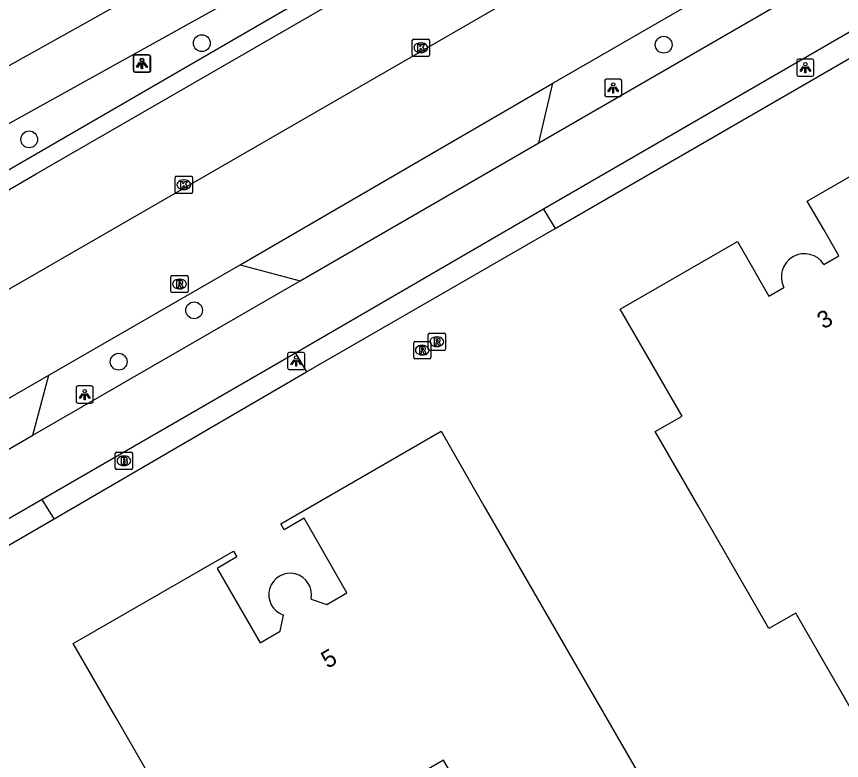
# Model space of a CAD drawing. Extents: x 159040 to 160094, y 381214 to 382518.
# Drawn here: x 159456.94 to 159504.98, y 382325.49 to 382368.79 of the extents above; entities that cross this region are included whole.
import ezdxf

# ---------------------------------------------------------------- set-up
doc = ezdxf.new("R2010")
doc.units = 0
for name, color, linetype in [('IMGEO_Boom', 7, 'Continuous'), ('IMGEO_Brandkraan', 7, 'Continuous'), ('IMGEO_Fietspad_gesloten', 7, 'Continuous'), ('IMGEO_Haag', 7, 'Continuous'), ('IMGEO_Kolk', 7, 'Continuous'), ('IMGEO_Lichtpunt', 7, 'Continuous'), ('IMGEO_Pand', 7, 'Continuous'), ('IMGEO_Pand_nummerreeks', 7, 'Continuous'), ('IMGEO_Parkeervlak_open', 7, 'Continuous'), ('IMGEO_Rijbaan_lokaal_open', 7, 'Continuous'), ('IMGEO_Rijbaan_regionaal_gesloten', 7, 'Continuous'), ('IMGEO_Rioolput', 7, 'Continuous'), ('IMGEO_Voetpad_open', 7, 'Continuous')]:
    doc.layers.add(name, color=color, linetype=linetype)

msp = doc.modelspace()

# ---------------------------------------------------------------- linework, layer by layer
at = {"layer": 'IMGEO_Boom'}
for centre in [(159467.732, 382367.238), (159494.625, 382367.146), (159457.682, 382361.637), (159467.28, 382351.689), (159462.888, 382348.698)]:
    msp.add_circle(centre, 0.489, dxfattribs=at)
at = {"layer": 'IMGEO_Brandkraan'}
for p, q in [((159462.692, 382342.504), (159462.692, 382343.356)), ((159462.767, 382343.43), (159463.619, 382343.43)), ((159463.18, 382343.21), (159463.205, 382343.21)), ((159463.693, 382343.356), (159463.693, 382342.504)), ((159463.203, 382342.65), (159463.178, 382342.65)), ((159463.619, 382342.43), (159462.767, 382342.43))]:
    msp.add_line(p, q, dxfattribs=at)
for points in [[(159462.692, 382342.504), (159462.692, 382343.356)], [(159462.767, 382343.43), (159463.619, 382343.43)], [(159463.04, 382343.13), (159463.04, 382342.73), (159463.253, 382342.73)], [(159463.271, 382343.13), (159463.04, 382343.13)], [(159463.219, 382343.049), (159463.165, 382343.049), (159463.165, 382342.973)], [(159463.693, 382343.356), (159463.693, 382342.504)], [(159463.165, 382342.973), (159463.218, 382342.973)], [(159463.227, 382342.897), (159463.165, 382342.897), (159463.165, 382342.816)], [(159463.165, 382342.816), (159463.227, 382342.816)], [(159463.619, 382342.43), (159462.767, 382342.43)]]:
    msp.add_lwpolyline(points, dxfattribs=at)
for centre, radius, start, end in [((159462.769, 382343.354), 0.0765, 91.552, 178.448), ((159462.769, 382343.354), 0.0765, 91.552, 178.448), ((159463.22, 382343.011), 0.0379, 267.8285, 90.9355), ((159463.275, 382342.985), 0.145, 59.4692, 91.5367), ((159463.3, 382343.032), 0.0922, 285.5137, 58.1501), ((159463.617, 382343.354), 0.0765, 1.552, 88.448), ((159463.617, 382343.354), 0.0765, 1.552, 88.448), ((159463.228, 382342.856), 0.0404, 269.8759, 90.5077), ((159463.259, 382342.981), 0.251, 268.6676, 293.5347), ((159463.305, 382342.84), 0.105, 301.3115, 78.989), ((159462.769, 382342.506), 0.0765, 181.552, 268.448), ((159462.769, 382342.506), 0.0765, 181.552, 268.448), ((159463.617, 382342.506), 0.0765, 271.552, 358.448), ((159463.617, 382342.506), 0.0765, 271.552, 358.448)]:
    msp.add_arc(centre, radius, start, end, dxfattribs=at)
for centre, major_axis, ratio, start_param, end_param in [((159463.179, 382342.93), (-0.387, 0.002), 0.722429, 4.712389, 7.853982), ((159463.204, 382342.93), (-0.39, 0.002), 0.717154, 1.570796, 4.712389)]:
    msp.add_ellipse(centre, major_axis=major_axis, ratio=ratio, start_param=start_param, end_param=end_param, dxfattribs=at)
at = {"layer": 'IMGEO_Fietspad_gesloten'}
for points in [[(159487.352, 382361.444), (159504.855, 382371.559)], [(159505.817, 382368.093), (159487.627, 382357.578)], [(159487.627, 382357.578), (159473.177, 382349.191)], [(159457.885, 382344.421), (159473.454, 382353.412)], [(159473.177, 382349.191), (159458.428, 382340.678)], [(159444.93, 382336.916), (159457.885, 382344.421)], [(159458.428, 382340.678), (159446.319, 382333.691)]]:
    msp.add_lwpolyline(points, dxfattribs=at)
at = {"layer": 'IMGEO_Haag'}
msp.add_lwpolyline([(159497.833, 382376.762), (159495.156, 382381.304), (159493.883, 382381.512), (159410.748, 382333.379), (159410.378, 382331.932), (159412.772, 382327.702)], dxfattribs=at)
at = {"layer": 'IMGEO_Kolk'}
for p, q in [((159479.986, 382366.544), (159479.986, 382367.396)), ((159480.061, 382367.47), (159480.913, 382367.47)), ((159480.474, 382367.25), (159480.499, 382367.25)), ((159480.987, 382367.396), (159480.987, 382366.544)), ((159480.497, 382366.69), (159480.472, 382366.69)), ((159480.913, 382366.47), (159480.061, 382366.47)), ((159466.18, 382358.568), (159466.18, 382359.42)), ((159466.255, 382359.494), (159467.107, 382359.494)), ((159467.181, 382359.42), (159467.181, 382358.568)), ((159466.668, 382359.274), (159466.693, 382359.274)), ((159467.107, 382358.494), (159466.255, 382358.494)), ((159466.691, 382358.714), (159466.666, 382358.714))]:
    msp.add_line(p, q, dxfattribs=at)
for points in [[(159479.986, 382366.544), (159479.986, 382367.396)], [(159480.061, 382367.47), (159480.913, 382367.47)], [(159480.307, 382367.17), (159480.43, 382367.17), (159480.43, 382367.019), (159480.56, 382367.17), (159480.724, 382367.17), (159480.578, 382367.019), (159480.731, 382366.77), (159480.579, 382366.77), (159480.494, 382366.934), (159480.43, 382366.867), (159480.43, 382366.77), (159480.307, 382366.77), (159480.307, 382367.17)], [(159480.987, 382367.396), (159480.987, 382366.544)], [(159480.913, 382366.47), (159480.061, 382366.47)], [(159466.18, 382358.568), (159466.18, 382359.42)], [(159466.255, 382359.494), (159467.107, 382359.494)], [(159467.181, 382359.42), (159467.181, 382358.568)], [(159466.501, 382359.194), (159466.624, 382359.194), (159466.624, 382359.043), (159466.754, 382359.194), (159466.918, 382359.194), (159466.772, 382359.043), (159466.925, 382358.794), (159466.773, 382358.794), (159466.688, 382358.958), (159466.624, 382358.891), (159466.624, 382358.794), (159466.501, 382358.794), (159466.501, 382359.194)], [(159467.107, 382358.494), (159466.255, 382358.494)]]:
    msp.add_lwpolyline(points, dxfattribs=at)
for centre, start, end in [((159480.063, 382367.394), 91.552, 178.448), ((159480.063, 382367.394), 91.552, 178.448), ((159480.911, 382367.394), 1.552, 88.448), ((159480.911, 382367.394), 1.552, 88.448), ((159480.063, 382366.546), 181.552, 268.448), ((159480.063, 382366.546), 181.552, 268.448), ((159480.911, 382366.546), 271.552, 358.448), ((159480.911, 382366.546), 271.552, 358.448), ((159466.257, 382359.418), 91.552, 178.448), ((159466.257, 382359.418), 91.552, 178.448), ((159467.105, 382359.418), 1.552, 88.448), ((159467.105, 382359.418), 1.552, 88.448), ((159466.257, 382358.57), 181.552, 268.448), ((159466.257, 382358.57), 181.552, 268.448), ((159467.105, 382358.57), 271.552, 358.448), ((159467.105, 382358.57), 271.552, 358.448)]:
    msp.add_arc(centre, 0.0765, start, end, dxfattribs=at)
for centre, major_axis, ratio, start_param, end_param in [((159480.473, 382366.97), (-0.387, 0.002), 0.722429, 4.712389, 7.853982), ((159480.498, 382366.97), (-0.39, 0.002), 0.717154, 1.570796, 4.712389), ((159466.667, 382358.994), (-0.387, 0.002), 0.722429, 4.712389, 7.853982), ((159466.692, 382358.994), (-0.39, 0.002), 0.717154, 1.570796, 4.712389)]:
    msp.add_ellipse(centre, major_axis=major_axis, ratio=ratio, start_param=start_param, end_param=end_param, dxfattribs=at)
at = {"layer": 'IMGEO_Lichtpunt'}
for p, q in [((159464.633, 382366.563), (159463.825, 382366.563)), ((159464.633, 382366.563), (159463.825, 382366.563)), ((159464.658, 382366.538), (159463.85, 382366.538)), ((159464.658, 382366.538), (159463.85, 382366.538)), ((159463.731, 382366.468), (159463.731, 382365.661)), ((159463.731, 382366.468), (159463.731, 382365.661)), ((159463.756, 382366.443), (159463.756, 382365.636)), ((159463.756, 382366.443), (159463.756, 382365.636)), ((159464.727, 382365.661), (159464.727, 382366.468)), ((159464.727, 382365.661), (159464.727, 382366.468)), ((159464.752, 382365.636), (159464.752, 382366.443)), ((159464.752, 382365.636), (159464.752, 382366.443)), ((159502.378, 382366.217), (159502.378, 382365.41)), ((159502.378, 382366.217), (159502.378, 382365.41)), ((159503.28, 382366.312), (159502.472, 382366.312)), ((159503.28, 382366.312), (159502.472, 382366.312)), ((159503.374, 382365.41), (159503.374, 382366.217)), ((159503.374, 382365.41), (159503.374, 382366.217)), ((159463.825, 382365.567), (159464.633, 382365.567)), ((159463.825, 382365.567), (159464.633, 382365.567)), ((159463.85, 382365.542), (159464.658, 382365.542)), ((159463.85, 382365.542), (159464.658, 382365.542)), ((159492.091, 382365.133), (159491.283, 382365.133)), ((159492.091, 382365.133), (159491.283, 382365.133)), ((159502.472, 382365.316), (159503.28, 382365.316)), ((159502.472, 382365.316), (159503.28, 382365.316)), ((159491.189, 382365.038), (159491.189, 382364.231)), ((159491.189, 382365.038), (159491.189, 382364.231)), ((159492.185, 382364.231), (159492.185, 382365.038)), ((159492.185, 382364.231), (159492.185, 382365.038)), ((159491.283, 382364.137), (159492.091, 382364.137)), ((159491.283, 382364.137), (159492.091, 382364.137)), ((159473.628, 382349.238), (159472.82, 382349.238)), ((159473.628, 382349.238), (159472.82, 382349.238)), ((159472.726, 382349.143), (159472.726, 382348.336)), ((159472.726, 382349.143), (159472.726, 382348.336)), ((159473.722, 382348.336), (159473.722, 382349.143)), ((159473.722, 382348.336), (159473.722, 382349.143)), ((159472.82, 382348.242), (159473.628, 382348.242)), ((159472.82, 382348.242), (159473.628, 382348.242)), ((159460.412, 382347.189), (159460.412, 382346.382)), ((159460.412, 382347.189), (159460.412, 382346.382)), ((159461.314, 382347.284), (159460.506, 382347.284)), ((159461.314, 382347.284), (159460.506, 382347.284)), ((159461.408, 382346.382), (159461.408, 382347.189)), ((159461.408, 382346.382), (159461.408, 382347.189)), ((159460.506, 382346.288), (159461.314, 382346.288)), ((159460.506, 382346.288), (159461.314, 382346.288))]:
    msp.add_line(p, q, dxfattribs=at)
for points in [[(159464.105, 382366.132), (159464.144, 382366.104), (159463.956, 382365.842), (159463.918, 382365.869), (159464.105, 382366.132)], [(159464.13, 382366.107), (159464.169, 382366.079), (159463.981, 382365.817), (159463.943, 382365.844), (159464.13, 382366.107)], [(159464.207, 382366.084), (159464.254, 382366.084), (159464.254, 382365.762), (159464.207, 382365.762), (159464.207, 382366.084)], [(159464.232, 382366.059), (159464.279, 382366.059), (159464.279, 382365.737), (159464.232, 382365.737), (159464.232, 382366.059)], [(159464.317, 382366.104), (159464.355, 382366.131), (159464.542, 382365.869), (159464.503, 382365.841), (159464.317, 382366.104)], [(159464.342, 382366.079), (159464.38, 382366.106), (159464.567, 382365.844), (159464.528, 382365.816), (159464.342, 382366.079)], [(159502.752, 382365.881), (159502.791, 382365.853), (159502.603, 382365.591), (159502.565, 382365.618), (159502.752, 382365.881)], [(159502.854, 382365.833), (159502.901, 382365.833), (159502.901, 382365.511), (159502.854, 382365.511), (159502.854, 382365.833)], [(159502.964, 382365.853), (159503.002, 382365.88), (159503.189, 382365.618), (159503.15, 382365.59), (159502.964, 382365.853)], [(159491.563, 382364.702), (159491.602, 382364.674), (159491.414, 382364.412), (159491.376, 382364.439), (159491.563, 382364.702)], [(159491.665, 382364.654), (159491.712, 382364.654), (159491.712, 382364.332), (159491.665, 382364.332), (159491.665, 382364.654)], [(159491.775, 382364.674), (159491.813, 382364.701), (159492, 382364.439), (159491.961, 382364.411), (159491.775, 382364.674)], [(159473.1, 382348.807), (159473.139, 382348.779), (159472.951, 382348.517), (159472.913, 382348.544), (159473.1, 382348.807)], [(159473.202, 382348.759), (159473.249, 382348.759), (159473.249, 382348.437), (159473.202, 382348.437), (159473.202, 382348.759)], [(159473.312, 382348.779), (159473.35, 382348.806), (159473.537, 382348.544), (159473.498, 382348.516), (159473.312, 382348.779)], [(159460.786, 382346.853), (159460.825, 382346.825), (159460.637, 382346.563), (159460.599, 382346.59), (159460.786, 382346.853)], [(159460.998, 382346.825), (159461.036, 382346.852), (159461.223, 382346.59), (159461.184, 382346.562), (159460.998, 382346.825)], [(159460.888, 382346.805), (159460.935, 382346.805), (159460.935, 382346.483), (159460.888, 382346.483), (159460.888, 382346.805)]]:
    msp.add_lwpolyline(points, dxfattribs=at)
for centre in [(159464.23, 382366.266), (159464.255, 382366.241), (159502.877, 382366.015), (159491.688, 382364.836), (159473.225, 382348.941), (159460.911, 382346.987)]:
    msp.add_circle(centre, 0.0994, dxfattribs=at)
for centre, start, end in [((159463.825, 382366.468), 90, 180), ((159463.825, 382366.468), 90, 180), ((159463.85, 382366.443), 90, 180), ((159463.85, 382366.443), 90, 180), ((159464.633, 382366.468), 0, 90), ((159464.633, 382366.468), 0, 90), ((159464.658, 382366.443), 0, 90), ((159464.658, 382366.443), 0, 90), ((159502.472, 382366.217), 90, 180), ((159502.472, 382366.217), 90, 180), ((159503.28, 382366.217), 0, 90), ((159503.28, 382366.217), 0, 90), ((159463.825, 382365.661), 180, 270), ((159463.825, 382365.661), 180, 270), ((159463.85, 382365.636), 180, 270), ((159463.85, 382365.636), 180, 270), ((159464.633, 382365.661), 270, 0), ((159464.633, 382365.661), 270, 360), ((159464.658, 382365.636), 270, 0), ((159464.658, 382365.636), 270, 360), ((159491.283, 382365.038), 90, 180), ((159491.283, 382365.038), 90, 180), ((159492.091, 382365.038), 0, 90), ((159492.091, 382365.038), 0, 90), ((159502.472, 382365.41), 180, 270), ((159502.472, 382365.41), 180, 270), ((159503.28, 382365.41), 270, 0), ((159503.28, 382365.41), 270, 360), ((159491.283, 382364.231), 180, 270), ((159491.283, 382364.231), 180, 270), ((159492.091, 382364.231), 270, 0), ((159492.091, 382364.231), 270, 360), ((159472.82, 382349.143), 90, 180), ((159472.82, 382349.143), 90, 180), ((159473.628, 382349.143), 0, 90), ((159473.628, 382349.143), 0, 90), ((159472.82, 382348.336), 180, 270), ((159472.82, 382348.336), 180, 270), ((159473.628, 382348.336), 270, 0), ((159473.628, 382348.336), 270, 360), ((159460.506, 382347.189), 90, 180), ((159460.506, 382347.189), 90, 180), ((159461.314, 382347.189), 0, 90), ((159461.314, 382347.189), 0, 90), ((159460.506, 382346.382), 180, 270), ((159460.506, 382346.382), 180, 270), ((159461.314, 382346.382), 270, 0), ((159461.314, 382346.382), 270, 360)]:
    msp.add_arc(centre, 0.0946, start, end, dxfattribs=at)
at = {"layer": 'IMGEO_Pand'}
for points in [[(159503.958, 382354.364), (159504.823, 382354.864), (159503.943, 382356.389), (159502.985, 382358.049), (159509.804, 382361.985), (159513.401, 382355.755), (159514.958, 382356.654), (159521.578, 382345.189), (159520.02, 382344.289), (159523.617, 382338.059), (159519.287, 382335.559), (159516.798, 382334.122), (159516.523, 382334.598), (159512.456, 382332.25), (159512.731, 382331.774), (159505.912, 382327.838), (159502.315, 382334.068), (159500.758, 382333.169)], [(159500.758, 382333.169), (159500, 382334.482), (159496.638, 382340.304), (159494.138, 382344.634), (159495.696, 382345.534), (159492.099, 382351.764), (159498.918, 382355.701), (159499.876, 382354.041), (159500, 382353.826), (159500.756, 382352.516), (159501.623, 382353.017)], [(159474.091, 382334.878), (159475.005, 382334.574), (159476.182, 382335.253), (159473.684, 382339.586), (159472.531, 382338.921), (159472.332, 382339.268), (159481.665, 382344.65), (159484.162, 382340.319), (159494.472, 382322.439)], [(159494.472, 382322.439), (159494.125, 382322.239), (159493.241, 382323.773), (159485.407, 382319.256), (159481.804, 382325.504), (159476.743, 382322.586), (159480.346, 382316.338), (159472.512, 382311.82), (159473.397, 382310.286), (159473.05, 382310.087), (159462.741, 382327.966), (159460.243, 382332.297), (159469.576, 382337.679), (159469.776, 382337.332), (159468.623, 382336.668), (159471.122, 382332.335), (159472.301, 382333.014), (159472.487, 382333.954)]]:
    msp.add_lwpolyline(points, dxfattribs=at)
for centre, radius, start, end in [((159502.825, 382353.631), 1.35, 32.8875, 207.0715), ((159472.873, 382335.139), 1.246, 347.9291, 251.9599)]:
    msp.add_arc(centre, radius, start, end, dxfattribs=at)
at = {"layer": 'IMGEO_Parkeervlak_open'}
msp.add_lwpolyline([(159411.689, 382332.859), (159455.074, 382357.89), (159458.092, 382359.631), (159493.96, 382380.325)], dxfattribs=at)
at = {"layer": 'IMGEO_Rijbaan_lokaal_open'}
for points in [[(159497.685, 382376.675), (159413, 382327.831)], [(159488.174, 382364.914), (159503.559, 382373.803)], [(159469.957, 382354.345), (159488.174, 382364.914)], [(159487.352, 382361.444), (159488.174, 382364.914)], [(159473.454, 382353.412), (159487.352, 382361.444)], [(159458.829, 382347.907), (159469.957, 382354.345)], [(159469.957, 382354.345), (159473.454, 382353.412)], [(159441.348, 382337.849), (159458.829, 382347.907)]]:
    msp.add_lwpolyline(points, dxfattribs=at)
at = {"layer": 'IMGEO_Rijbaan_regionaal_gesloten'}
for points in [[(159410.573, 382339.776), (159414.056, 382341.8), (159417.538, 382343.823), (159421.021, 382345.847), (159424.404, 382347.831), (159427.83, 382349.841), (159434.674, 382353.775), (159438.187, 382355.743), (159441.627, 382357.672), (159445.067, 382359.6), (159448.565, 382361.528), (159452.007, 382363.425), (159455.486, 382365.367), (159458.88, 382367.262), (159462.361, 382369.205), (159465.885, 382371.135), (159469.344, 382373.07), (159472.791, 382374.978), (159476.283, 382376.911), (159479.685, 382378.794), (159486.264, 382382.436), (159489.858, 382384.474), (159493.64, 382386.577)], [(159495.085, 382383.97), (159490.179, 382381.25), (159456.73, 382362.673), (159453.276, 382360.755), (159437.509, 382351.998), (159415.857, 382339.444), (159388.416, 382323.466), (159385.581, 382321.683)]]:
    msp.add_lwpolyline(points, dxfattribs=at)
at = {"layer": 'IMGEO_Rioolput'}
for p, q in [((159465.928, 382352.793), (159465.928, 382353.645)), ((159466.003, 382353.719), (159466.855, 382353.719)), ((159466.929, 382353.645), (159466.929, 382352.793)), ((159466.416, 382353.499), (159466.441, 382353.499)), ((159466.855, 382352.719), (159466.003, 382352.719)), ((159466.439, 382352.939), (159466.414, 382352.939)), ((159480.919, 382349.433), (159480.919, 382350.285)), ((159480.994, 382350.359), (159481.846, 382350.359)), ((159481.92, 382350.285), (159481.92, 382349.433)), ((159480.067, 382348.944), (159480.067, 382349.796)), ((159480.142, 382349.87), (159480.994, 382349.87)), ((159481.068, 382349.796), (159481.068, 382348.944)), ((159481.407, 382350.139), (159481.432, 382350.139)), ((159480.555, 382349.65), (159480.58, 382349.65)), ((159481.846, 382349.359), (159480.994, 382349.359)), ((159481.43, 382349.579), (159481.405, 382349.579)), ((159480.994, 382348.87), (159480.142, 382348.87)), ((159480.578, 382349.09), (159480.553, 382349.09))]:
    msp.add_line(p, q, dxfattribs=at)
for points in [[(159465.928, 382352.793), (159465.928, 382353.645)], [(159466.003, 382353.719), (159466.855, 382353.719)], [(159466.929, 382353.645), (159466.929, 382352.793)], [(159466.517, 382353.417), (159466.265, 382353.419), (159466.265, 382353.019)], [(159466.265, 382353.019), (159466.389, 382353.019), (159466.389, 382353.181), (159466.4, 382353.181)], [(159466.443, 382353.338), (159466.389, 382353.338), (159466.389, 382353.257)], [(159466.389, 382353.257), (159466.441, 382353.257)], [(159466.447, 382353.152), (159466.518, 382353.019), (159466.658, 382353.019), (159466.593, 382353.145)], [(159466.855, 382352.719), (159466.003, 382352.719)], [(159480.919, 382349.433), (159480.919, 382350.285)], [(159480.994, 382350.359), (159481.846, 382350.359)], [(159481.92, 382350.285), (159481.92, 382349.433)], [(159480.067, 382348.944), (159480.067, 382349.796)], [(159480.142, 382349.87), (159480.994, 382349.87)], [(159481.068, 382349.796), (159481.068, 382348.944)], [(159481.508, 382350.057), (159481.256, 382350.059), (159481.256, 382349.659)], [(159481.256, 382349.659), (159481.38, 382349.659), (159481.38, 382349.821), (159481.391, 382349.821)], [(159481.434, 382349.978), (159481.38, 382349.978), (159481.38, 382349.897)], [(159481.38, 382349.897), (159481.432, 382349.897)], [(159481.438, 382349.792), (159481.509, 382349.659), (159481.649, 382349.659), (159481.584, 382349.785)], [(159480.656, 382349.568), (159480.404, 382349.57), (159480.404, 382349.17)], [(159480.404, 382349.17), (159480.528, 382349.17), (159480.528, 382349.332), (159480.539, 382349.332)], [(159480.582, 382349.489), (159480.528, 382349.489), (159480.528, 382349.408)], [(159480.528, 382349.408), (159480.58, 382349.408)], [(159480.586, 382349.303), (159480.657, 382349.17), (159480.797, 382349.17), (159480.732, 382349.296)], [(159481.846, 382349.359), (159480.994, 382349.359)], [(159480.994, 382348.87), (159480.142, 382348.87)]]:
    msp.add_lwpolyline(points, dxfattribs=at)
for centre, radius, start, end in [((159466.005, 382353.643), 0.0765, 91.552, 178.448), ((159466.005, 382353.643), 0.0765, 91.552, 178.448), ((159466.853, 382353.643), 0.0765, 1.552, 88.448), ((159466.853, 382353.643), 0.0765, 1.552, 88.448), ((159466.399, 382353.128), 0.0533, 26.0293, 88.6989), ((159466.425, 382353.446), 0.19, 274.7715, 282.9687), ((159466.449, 382353.242), 0.0964, 77.0061, 93.1865), ((159466.463, 382353.299), 0.0378, 276.6634, 79.6772), ((159466.516, 382353.307), 0.109, 350.3612, 89.416), ((159466.514, 382353.307), 0.112, 277.5842, 350.9817), ((159466.498, 382353.092), 0.108, 29.5134, 73.7905), ((159466.005, 382352.795), 0.0765, 181.552, 268.448), ((159466.005, 382352.795), 0.0765, 181.552, 268.448), ((159466.853, 382352.795), 0.0765, 271.552, 358.448), ((159466.853, 382352.795), 0.0765, 271.552, 358.448), ((159480.996, 382350.283), 0.0765, 91.552, 178.448), ((159480.996, 382350.283), 0.0765, 91.552, 178.448), ((159481.844, 382350.283), 0.0765, 1.552, 88.448), ((159481.844, 382350.283), 0.0765, 1.552, 88.448), ((159480.144, 382349.794), 0.0765, 91.552, 178.448), ((159480.144, 382349.794), 0.0765, 91.552, 178.448), ((159480.992, 382349.794), 0.0765, 1.552, 88.448), ((159480.992, 382349.794), 0.0765, 1.552, 88.448), ((159481.39, 382349.768), 0.0533, 26.0293, 88.6989), ((159481.416, 382350.086), 0.19, 274.7715, 282.9687), ((159481.44, 382349.882), 0.0964, 77.0061, 93.1865), ((159481.454, 382349.939), 0.0378, 276.6634, 79.6772), ((159481.507, 382349.947), 0.109, 350.3612, 89.416), ((159481.505, 382349.947), 0.112, 277.5842, 350.9817), ((159481.489, 382349.732), 0.108, 29.5134, 73.7905), ((159480.538, 382349.279), 0.0533, 26.0293, 88.6989), ((159480.564, 382349.597), 0.19, 274.7715, 282.9687), ((159480.588, 382349.393), 0.0964, 77.0061, 93.1865), ((159480.602, 382349.45), 0.0378, 276.6634, 79.6772), ((159480.655, 382349.458), 0.109, 350.3612, 89.416), ((159480.653, 382349.458), 0.112, 277.5842, 350.9817), ((159480.637, 382349.243), 0.108, 29.5134, 73.7905), ((159480.996, 382349.435), 0.0765, 181.552, 268.448), ((159480.996, 382349.435), 0.0765, 181.552, 268.448), ((159481.844, 382349.435), 0.0765, 271.552, 358.448), ((159481.844, 382349.435), 0.0765, 271.552, 358.448), ((159480.144, 382348.946), 0.0765, 181.552, 268.448), ((159480.144, 382348.946), 0.0765, 181.552, 268.448), ((159480.992, 382348.946), 0.0765, 271.552, 358.448), ((159480.992, 382348.946), 0.0765, 271.552, 358.448)]:
    msp.add_arc(centre, radius, start, end, dxfattribs=at)
for centre, major_axis, ratio, start_param, end_param in [((159466.415, 382353.219), (-0.387, 0.002), 0.722429, 4.712389, 7.853982), ((159466.44, 382353.219), (-0.39, 0.002), 0.717154, 1.570796, 4.712389), ((159481.406, 382349.859), (-0.387, 0.002), 0.722429, 4.712389, 7.853982), ((159481.431, 382349.859), (-0.39, 0.002), 0.717154, 1.570796, 4.712389), ((159480.554, 382349.37), (-0.387, 0.002), 0.722429, 4.712389, 7.853982), ((159480.579, 382349.37), (-0.39, 0.002), 0.717154, 1.570796, 4.712389)]:
    msp.add_ellipse(centre, major_axis=major_axis, ratio=ratio, start_param=start_param, end_param=end_param, dxfattribs=at)
at = {"layer": 'IMGEO_Voetpad_open'}
for points in [[(159488.307, 382356.455), (159506.479, 382366.946)], [(159487.627, 382357.578), (159488.307, 382356.455)], [(159473.818, 382348.101), (159488.307, 382356.455)], [(159473.177, 382349.191), (159473.818, 382348.101)], [(159457.885, 382344.421), (159458.829, 382347.907)], [(159459.124, 382339.557), (159473.818, 382348.101)], [(159459.124, 382339.557), (159458.428, 382340.678)], [(159446.995, 382332.536), (159459.124, 382339.557)]]:
    msp.add_lwpolyline(points, dxfattribs=at)

# ---------------------------------------------------------------- texts
at = {"layer": 'IMGEO_Pand_nummerreeks'}
for s, rotation, p in [('3', 29.9991, (159503.929, 382350.562)), ('5', 29.9712, (159475.052, 382330.816))]:
    msp.add_text(s, height=1, rotation=rotation, dxfattribs=at).set_placement(p)

doc.saveas('drawing.dxf')
